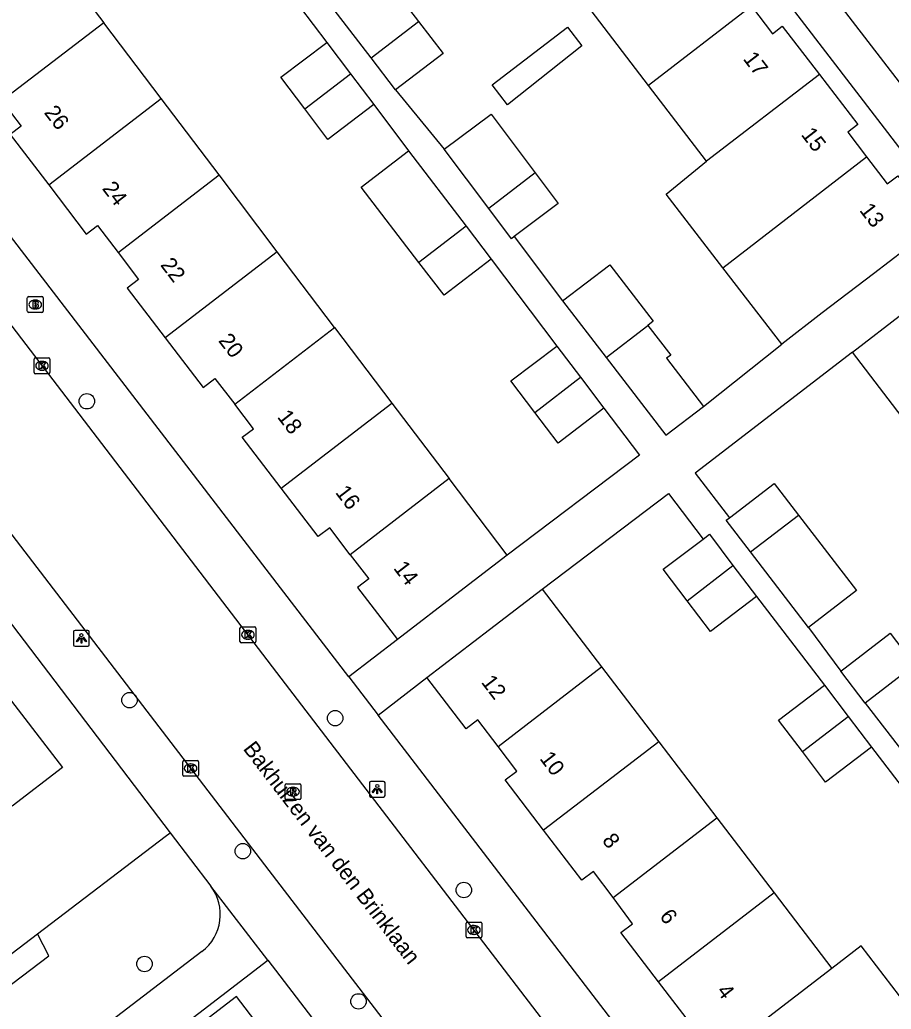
# Model space of a CAD drawing. Extents: x 159353 to 160616, y 385893 to 387321.
# Drawn here: x 159913.7 to 159968.9, y 386911 to 386973.7 of the extents above; entities that cross this region are included whole.
import ezdxf

# ---------------------------------------------------------------- set-up
doc = ezdxf.new("R2010")
doc.units = 0
for name, color, linetype in [('IMGEO_Boom', 7, 'Continuous'), ('IMGEO_Brandkraan', 7, 'Continuous'), ('IMGEO_Groenvoorziening', 7, 'Continuous'), ('IMGEO_Kolk', 7, 'Continuous'), ('IMGEO_Lichtpunt', 7, 'Continuous'), ('IMGEO_Openbare_ruimte_label', 7, 'Continuous'), ('IMGEO_Pand', 7, 'Continuous'), ('IMGEO_Pand_nummerreeks', 7, 'Continuous'), ('IMGEO_Rijbaan_lokaal_gesloten', 7, 'Continuous'), ('IMGEO_Rijbaan_lokaal_open', 7, 'Continuous'), ('IMGEO_Rioolput', 7, 'Continuous'), ('IMGEO_Voetpad_open', 7, 'Continuous')]:
    doc.layers.add(name, color=color, linetype=linetype)

msp = doc.modelspace()

# ---------------------------------------------------------------- linework, layer by layer
at = {"layer": 'IMGEO_Boom'}
for centre in [(159917.94, 386949.486), (159920.64, 386930.55), (159933.676, 386929.412), (159927.824, 386920.984), (159941.834, 386918.523), (159921.589, 386913.839), (159935.16, 386911.469)]:
    msp.add_circle(centre, 0.489, dxfattribs=at)
at = {"layer": 'IMGEO_Brandkraan'}
for p, q in [((159914.24, 386956.114), (159915.092, 386956.114)), ((159914.165, 386955.188), (159914.165, 386956.04)), ((159914.653, 386955.894), (159914.678, 386955.894)), ((159915.166, 386956.04), (159915.166, 386955.188)), ((159915.092, 386955.114), (159914.24, 386955.114)), ((159914.676, 386955.334), (159914.651, 386955.334))]:
    msp.add_line(p, q, dxfattribs=at)
for points in [[(159914.24, 386956.114), (159915.092, 386956.114)], [(159914.165, 386955.188), (159914.165, 386956.04)], [(159914.513, 386955.814), (159914.513, 386955.414), (159914.726, 386955.414)], [(159914.744, 386955.814), (159914.513, 386955.814)], [(159914.692, 386955.733), (159914.638, 386955.733), (159914.638, 386955.657)], [(159914.638, 386955.657), (159914.691, 386955.657)], [(159914.7, 386955.581), (159914.638, 386955.581), (159914.638, 386955.5)], [(159914.638, 386955.5), (159914.7, 386955.5)], [(159915.166, 386956.04), (159915.166, 386955.188)], [(159915.092, 386955.114), (159914.24, 386955.114)]]:
    msp.add_lwpolyline(points, dxfattribs=at)
for centre, radius, start, end in [((159914.242, 386956.038), 0.0765, 91.55205, 178.44795), ((159914.242, 386956.038), 0.0765, 91.55205, 178.44795), ((159915.09, 386956.038), 0.0765, 1.55205, 88.44795), ((159915.09, 386956.038), 0.0765, 1.55205, 88.44795), ((159914.693, 386955.695), 0.0379, 267.82845, 90.93552), ((159914.701, 386955.54), 0.0404, 269.87594, 90.50774), ((159914.748, 386955.669), 0.145, 59.4692, 91.53667), ((159914.773, 386955.716), 0.0922, 285.51372, 58.15012), ((159914.778, 386955.524), 0.105, 301.31148, 78.98903), ((159914.242, 386955.19), 0.0765, 181.55205, 268.44795), ((159914.242, 386955.19), 0.0765, 181.55205, 268.44795), ((159914.732, 386955.665), 0.251, 268.66757, 293.53466), ((159915.09, 386955.19), 0.0765, 271.55205, 358.44795), ((159915.09, 386955.19), 0.0765, 271.55205, 358.44795)]:
    msp.add_arc(centre, radius, start, end, dxfattribs=at)
for centre, major_axis, ratio, start_param, end_param in [((159914.652, 386955.614), (-0.387, 0.002), 0.722429, 4.712389, 7.853982), ((159914.677, 386955.614), (-0.39, 0.002), 0.717154, 1.570796, 4.712389)]:
    msp.add_ellipse(centre, major_axis=major_axis, ratio=ratio, start_param=start_param, end_param=end_param, dxfattribs=at)
at = {"layer": 'IMGEO_Groenvoorziening'}
for points in [[(159914.819, 386915.759), (159922.908, 386921.915), (159923.216, 386922.15)], [(159908.807, 386911.184), (159914.819, 386915.759)], [(159911.48, 386911.301), (159915.525, 386914.347), (159914.819, 386915.759)]]:
    msp.add_lwpolyline(points, dxfattribs=at)
at = {"layer": 'IMGEO_Kolk'}
for p, q in [((159914.594, 386951.308), (159914.594, 386952.16)), ((159914.669, 386952.234), (159915.521, 386952.234)), ((159915.082, 386952.014), (159915.107, 386952.014)), ((159915.595, 386952.16), (159915.595, 386951.308)), ((159915.521, 386951.234), (159914.669, 386951.234)), ((159915.105, 386951.454), (159915.08, 386951.454)), ((159927.645, 386934.267), (159927.645, 386935.119)), ((159927.72, 386935.193), (159928.572, 386935.193)), ((159928.133, 386934.973), (159928.158, 386934.973)), ((159928.646, 386935.119), (159928.646, 386934.267)), ((159928.572, 386934.193), (159927.72, 386934.193)), ((159928.156, 386934.413), (159928.131, 386934.413)), ((159924.014, 386925.803), (159924.014, 386926.655)), ((159924.089, 386926.729), (159924.941, 386926.729)), ((159925.015, 386926.655), (159925.015, 386925.803)), ((159924.502, 386926.509), (159924.527, 386926.509)), ((159924.941, 386925.729), (159924.089, 386925.729)), ((159924.525, 386925.949), (159924.5, 386925.949)), ((159941.975, 386915.57), (159941.975, 386916.422)), ((159942.05, 386916.496), (159942.902, 386916.496)), ((159942.463, 386916.276), (159942.488, 386916.276)), ((159942.976, 386916.422), (159942.976, 386915.57)), ((159942.902, 386915.496), (159942.05, 386915.496)), ((159942.486, 386915.716), (159942.461, 386915.716))]:
    msp.add_line(p, q, dxfattribs=at)
for points in [[(159914.594, 386951.308), (159914.594, 386952.16)], [(159914.669, 386952.234), (159915.521, 386952.234)], [(159914.915, 386951.934), (159915.038, 386951.934), (159915.038, 386951.783), (159915.168, 386951.934), (159915.332, 386951.934), (159915.186, 386951.783), (159915.339, 386951.534), (159915.187, 386951.534), (159915.102, 386951.698), (159915.038, 386951.631), (159915.038, 386951.534), (159914.915, 386951.534), (159914.915, 386951.934)], [(159915.595, 386952.16), (159915.595, 386951.308)], [(159915.521, 386951.234), (159914.669, 386951.234)], [(159927.645, 386934.267), (159927.645, 386935.119)], [(159927.72, 386935.193), (159928.572, 386935.193)], [(159927.966, 386934.893), (159928.089, 386934.893), (159928.089, 386934.742), (159928.219, 386934.893), (159928.383, 386934.893), (159928.237, 386934.742), (159928.39, 386934.493), (159928.238, 386934.493), (159928.153, 386934.657), (159928.089, 386934.59), (159928.089, 386934.493), (159927.966, 386934.493), (159927.966, 386934.893)], [(159928.646, 386935.119), (159928.646, 386934.267)], [(159928.572, 386934.193), (159927.72, 386934.193)], [(159924.014, 386925.803), (159924.014, 386926.655)], [(159924.089, 386926.729), (159924.941, 386926.729)], [(159925.015, 386926.655), (159925.015, 386925.803)], [(159924.335, 386926.429), (159924.458, 386926.429), (159924.458, 386926.278), (159924.588, 386926.429), (159924.752, 386926.429), (159924.606, 386926.278), (159924.759, 386926.029), (159924.607, 386926.029), (159924.522, 386926.193), (159924.458, 386926.126), (159924.458, 386926.029), (159924.335, 386926.029), (159924.335, 386926.429)], [(159924.941, 386925.729), (159924.089, 386925.729)], [(159941.975, 386915.57), (159941.975, 386916.422)], [(159942.05, 386916.496), (159942.902, 386916.496)], [(159942.296, 386916.196), (159942.419, 386916.196), (159942.419, 386916.045), (159942.549, 386916.196), (159942.713, 386916.196), (159942.567, 386916.045), (159942.72, 386915.796), (159942.568, 386915.796), (159942.483, 386915.96), (159942.419, 386915.893), (159942.419, 386915.796), (159942.296, 386915.796), (159942.296, 386916.196)], [(159942.976, 386916.422), (159942.976, 386915.57)], [(159942.902, 386915.496), (159942.05, 386915.496)]]:
    msp.add_lwpolyline(points, dxfattribs=at)
for centre, start, end in [((159914.671, 386952.158), 91.55205, 178.44795), ((159914.671, 386952.158), 91.55205, 178.44795), ((159915.519, 386952.158), 1.55205, 88.44795), ((159915.519, 386952.158), 1.55205, 88.44795), ((159914.671, 386951.31), 181.55205, 268.44795), ((159914.671, 386951.31), 181.55205, 268.44795), ((159915.519, 386951.31), 271.55205, 358.44795), ((159915.519, 386951.31), 271.55205, 358.44795), ((159927.722, 386935.117), 91.55205, 178.44795), ((159927.722, 386935.117), 91.55205, 178.44795), ((159928.57, 386935.117), 1.55205, 88.44795), ((159928.57, 386935.117), 1.55205, 88.44795), ((159927.722, 386934.269), 181.55205, 268.44795), ((159927.722, 386934.269), 181.55205, 268.44795), ((159928.57, 386934.269), 271.55205, 358.44795), ((159928.57, 386934.269), 271.55205, 358.44795), ((159924.091, 386926.653), 91.55205, 178.44795), ((159924.091, 386926.653), 91.55205, 178.44795), ((159924.939, 386926.653), 1.55205, 88.44795), ((159924.939, 386926.653), 1.55205, 88.44795), ((159924.091, 386925.805), 181.55205, 268.44795), ((159924.091, 386925.805), 181.55205, 268.44795), ((159924.939, 386925.805), 271.55205, 358.44795), ((159924.939, 386925.805), 271.55205, 358.44795), ((159942.052, 386916.42), 91.55205, 178.44795), ((159942.052, 386916.42), 91.55205, 178.44795), ((159942.9, 386916.42), 1.55205, 88.44795), ((159942.9, 386916.42), 1.55205, 88.44795), ((159942.052, 386915.572), 181.55205, 268.44795), ((159942.052, 386915.572), 181.55205, 268.44795), ((159942.9, 386915.572), 271.55205, 358.44795), ((159942.9, 386915.572), 271.55205, 358.44795)]:
    msp.add_arc(centre, 0.0765, start, end, dxfattribs=at)
for centre, major_axis, ratio, start_param, end_param in [((159915.081, 386951.734), (-0.387, 0.002), 0.722429, 4.712389, 7.853982), ((159915.106, 386951.734), (-0.39, 0.002), 0.717154, 1.570796, 4.712389), ((159928.132, 386934.693), (-0.387, 0.002), 0.722429, 4.712389, 7.853982), ((159928.157, 386934.693), (-0.39, 0.002), 0.717154, 1.570796, 4.712389), ((159924.501, 386926.229), (-0.387, 0.002), 0.722429, 4.712389, 7.853982), ((159924.526, 386926.229), (-0.39, 0.002), 0.717154, 1.570796, 4.712389), ((159942.462, 386915.996), (-0.387, 0.002), 0.722429, 4.712389, 7.853982), ((159942.487, 386915.996), (-0.39, 0.002), 0.717154, 1.570796, 4.712389)]:
    msp.add_ellipse(centre, major_axis=major_axis, ratio=ratio, start_param=start_param, end_param=end_param, dxfattribs=at)
at = {"layer": 'IMGEO_Lichtpunt'}
for p, q in [((159917.095, 386934.871), (159917.095, 386934.064)), ((159917.095, 386934.871), (159917.095, 386934.064)), ((159917.997, 386934.966), (159917.189, 386934.966)), ((159917.997, 386934.966), (159917.189, 386934.966)), ((159918.091, 386934.064), (159918.091, 386934.871)), ((159918.091, 386934.064), (159918.091, 386934.871)), ((159917.189, 386933.97), (159917.997, 386933.97)), ((159917.189, 386933.97), (159917.997, 386933.97)), ((159936.748, 386925.408), (159935.94, 386925.408)), ((159936.748, 386925.408), (159935.94, 386925.408)), ((159935.846, 386925.313), (159935.846, 386924.506)), ((159935.846, 386925.313), (159935.846, 386924.506)), ((159936.842, 386924.506), (159936.842, 386925.313)), ((159936.842, 386924.506), (159936.842, 386925.313)), ((159935.94, 386924.412), (159936.748, 386924.412)), ((159935.94, 386924.412), (159936.748, 386924.412))]:
    msp.add_line(p, q, dxfattribs=at)
for points in [[(159917.469, 386934.535), (159917.508, 386934.507), (159917.32, 386934.245), (159917.282, 386934.272), (159917.469, 386934.535)], [(159917.571, 386934.487), (159917.618, 386934.487), (159917.618, 386934.165), (159917.571, 386934.165), (159917.571, 386934.487)], [(159917.681, 386934.507), (159917.719, 386934.534), (159917.906, 386934.272), (159917.867, 386934.244), (159917.681, 386934.507)], [(159936.22, 386924.977), (159936.259, 386924.949), (159936.071, 386924.687), (159936.033, 386924.714), (159936.22, 386924.977)], [(159936.322, 386924.929), (159936.369, 386924.929), (159936.369, 386924.607), (159936.322, 386924.607), (159936.322, 386924.929)], [(159936.432, 386924.949), (159936.47, 386924.976), (159936.657, 386924.714), (159936.618, 386924.686), (159936.432, 386924.949)]]:
    msp.add_lwpolyline(points, dxfattribs=at)
for centre in [(159917.594, 386934.669), (159936.345, 386925.111)]:
    msp.add_circle(centre, 0.0994, dxfattribs=at)
for centre, start, end in [((159917.189, 386934.871), 90, 180), ((159917.189, 386934.871), 90, 180), ((159917.997, 386934.871), 0, 90), ((159917.997, 386934.871), 0, 90), ((159917.189, 386934.064), 180, 270), ((159917.189, 386934.064), 180, 270), ((159917.997, 386934.064), 270, 0), ((159917.997, 386934.064), 270, 360), ((159935.94, 386925.313), 90, 180), ((159935.94, 386925.313), 90, 180), ((159936.748, 386925.313), 0, 90), ((159936.748, 386925.313), 0, 90), ((159935.94, 386924.506), 180, 270), ((159935.94, 386924.506), 180, 270), ((159936.748, 386924.506), 270, 0), ((159936.748, 386924.506), 270, 360)]:
    msp.add_arc(centre, 0.0946, start, end, dxfattribs=at)
at = {"layer": 'IMGEO_Pand'}
for points in [[(159915.387, 386978.242), (159919.008, 386973.467)], [(159932.364, 386976.129), (159935.269, 386978.361), (159938.968, 386973.546)], [(159935.961, 386971.235), (159932.261, 386976.05), (159932.364, 386976.129)], [(159953.543, 386969.489), (159949.908, 386974.244)], [(159960.063, 386974.508), (159953.543, 386969.489)], [(159960.063, 386974.508), (159961.393, 386972.771), (159962.023, 386973.253), (159964.369, 386970.189)], [(159919.008, 386973.467), (159912.548, 386968.509)], [(159922.648, 386968.664), (159919.008, 386973.467)], [(159935.961, 386971.235), (159938.968, 386973.546)], [(159938.968, 386973.546), (159940.52, 386971.527), (159937.512, 386969.216)], [(159949.314, 386971.996), (159944.594, 386968.276), (159943.63, 386969.536), (159948.405, 386973.186), (159949.314, 386971.996)], [(159931.76, 386968.005), (159930.24, 386970.011), (159933.156, 386972.22)], [(159933.156, 386972.22), (159934.66, 386970.235)], [(159937.512, 386969.216), (159935.961, 386971.235)], [(159931.76, 386968.005), (159934.66, 386970.235)], [(159934.66, 386970.235), (159936.139, 386968.283)], [(159964.369, 386970.189), (159957.212, 386964.69)], [(159964.369, 386970.189), (159966.802, 386967.011), (159966.17, 386966.528), (159967.366, 386964.966)], [(159957.212, 386964.69), (159953.543, 386969.489)], [(159915.521, 386963.189), (159922.648, 386968.664)], [(159926.319, 386963.822), (159922.648, 386968.664)], [(159912.548, 386968.509), (159913.774, 386966.91), (159913.078, 386966.377), (159915.521, 386963.189)], [(159936.139, 386968.283), (159933.224, 386966.074), (159931.76, 386968.005)], [(159940.596, 386965.453), (159943.557, 386967.682), (159946.36, 386963.96)], [(159938.989, 386958.287), (159935.331, 386963.048), (159938.318, 386965.342)], [(159938.318, 386965.342), (159941.973, 386960.585)], [(159943.423, 386961.699), (159940.596, 386965.453)], [(159958.251, 386957.949), (159960.841, 386959.943), (159967.366, 386964.966)], [(159967.366, 386964.966), (159968.674, 386963.257), (159969.342, 386963.769), (159971.766, 386960.603)], [(159958.251, 386957.949), (159954.662, 386962.611), (159957.212, 386964.69)], [(159919.92, 386958.902), (159926.319, 386963.822)], [(159930.006, 386958.958), (159926.319, 386963.822)], [(159946.36, 386963.96), (159943.423, 386961.699)], [(159946.36, 386963.96), (159947.823, 386962.017), (159945.034, 386959.917)], [(159915.521, 386963.189), (159917.903, 386960.082), (159918.604, 386960.619), (159919.92, 386958.902)], [(159945.034, 386959.917), (159944.862, 386959.787), (159943.423, 386961.699)], [(159941.973, 386960.585), (159938.989, 386958.287)], [(159941.973, 386960.585), (159943.576, 386958.497)], [(159971.766, 386960.603), (159967.796, 386957.564), (159964.556, 386955.084), (159961.982, 386953.103)], [(159919.92, 386958.902), (159921.218, 386957.209), (159920.494, 386956.654), (159922.907, 386953.505)], [(159930.006, 386958.958), (159922.907, 386953.505)], [(159933.638, 386954.167), (159930.006, 386958.958)], [(159943.576, 386958.497), (159940.589, 386956.203), (159938.989, 386958.287)], [(159948.097, 386955.85), (159951.08, 386958.14), (159953.836, 386954.551), (159953.504, 386954.295)], [(159961.982, 386953.103), (159958.251, 386957.949)], [(159966.47, 386952.603), (159969.712, 386955.085), (159973.682, 386958.124)], [(159948.097, 386955.85), (159950.857, 386952.257)], [(159950.857, 386952.257), (159953.504, 386954.295)], [(159953.504, 386954.295), (159954.952, 386952.411), (159954.688, 386952.208), (159957.027, 386949.163)], [(159927.308, 386949.293), (159933.638, 386954.167)], [(159933.638, 386954.167), (159937.273, 386949.372)], [(159922.907, 386953.505), (159925.313, 386950.366), (159926.052, 386950.932), (159927.308, 386949.293)], [(159946.337, 386948.776), (159944.82, 386950.778), (159947.736, 386952.987)], [(159947.736, 386952.987), (159949.235, 386951.008)], [(159970.177, 386947.761), (159966.47, 386952.603)], [(159950.857, 386952.257), (159954.64, 386947.33), (159957.027, 386949.163)], [(159946.337, 386948.776), (159949.235, 386951.008)], [(159949.235, 386951.008), (159950.719, 386949.05)], [(159930.258, 386943.982), (159927.786, 386947.207), (159928.492, 386947.748), (159927.308, 386949.293)], [(159930.258, 386943.982), (159937.273, 386949.372)], [(159937.273, 386949.372), (159940.899, 386944.589)], [(159950.719, 386949.05), (159947.804, 386946.841), (159946.337, 386948.776)], [(159940.899, 386944.589), (159934.638, 386939.768)], [(159944.584, 386939.728), (159940.899, 386944.589)], [(159958.666, 386942.097), (159961.509, 386944.285), (159963.054, 386942.278)], [(159934.638, 386939.768), (159933.335, 386941.468), (159932.61, 386940.913), (159930.258, 386943.982)], [(159960.015, 386939.938), (159963.054, 386942.278)], [(159963.054, 386942.278), (159966.727, 386937.503), (159963.688, 386935.165)], [(159960.015, 386939.938), (159958.47, 386941.947), (159958.666, 386942.097)], [(159957.001, 386940.758), (159957.396, 386941.057), (159958.896, 386939.077)], [(159955.998, 386936.846), (159954.48, 386938.848), (159957.001, 386940.758)], [(159934.638, 386939.768), (159935.818, 386938.229), (159935.101, 386937.679), (159937.622, 386934.39)], [(159963.688, 386935.165), (159960.015, 386939.938)], [(159944.584, 386939.728), (159941.59, 386937.433), (159937.622, 386934.39)], [(159955.998, 386936.846), (159958.896, 386939.077)], [(159958.896, 386939.077), (159960.379, 386937.12)], [(159939.494, 386931.983), (159943.466, 386935.021), (159946.802, 386937.573)], [(159946.802, 386937.573), (159950.559, 386932.659)], [(159904.426, 386935.286), (159906.468, 386936.86), (159908.437, 386936.606), (159916.396, 386926.284), (159913.21, 386923.827)], [(159960.379, 386937.12), (159957.464, 386934.911), (159955.998, 386936.846)], [(159965.727, 386932.387), (159968.852, 386934.791), (159970.408, 386932.769)], [(159944.005, 386927.614), (159950.559, 386932.659)], [(159950.559, 386932.659), (159954.195, 386927.902)], [(159967.284, 386930.363), (159965.727, 386932.387)], [(159970.408, 386932.769), (159967.284, 386930.363)], [(159944.005, 386927.614), (159942.714, 386929.302), (159941.976, 386928.738), (159939.494, 386931.983)], [(159963.299, 386927.294), (159961.783, 386929.294), (159964.699, 386931.503)], [(159964.699, 386931.503), (159966.197, 386929.527)], [(159967.284, 386930.363), (159970.945, 386925.605)], [(159963.299, 386927.294), (159966.197, 386929.527)], [(159966.197, 386929.527), (159967.682, 386927.566)], [(159954.195, 386927.902), (159946.893, 386922.317)], [(159954.195, 386927.902), (159957.862, 386923.105)], [(159946.893, 386922.317), (159944.463, 386925.494), (159945.197, 386926.056), (159944.005, 386927.614)], [(159967.682, 386927.566), (159964.767, 386925.357), (159963.299, 386927.294)], [(159951.292, 386918.043), (159957.862, 386923.105)], [(159957.862, 386923.105), (159961.504, 386918.341)], [(159951.292, 386918.043), (159950.054, 386919.697), (159949.324, 386919.139), (159946.893, 386922.317)], [(159954.18, 386912.707), (159951.788, 386915.823), (159952.529, 386916.391), (159951.292, 386918.043)], [(159961.504, 386918.341), (159954.18, 386912.707)], [(159961.504, 386918.341), (159965.158, 386913.561)], [(159958.588, 386908.504), (159959.822, 386906.896), (159959.084, 386906.329), (159961.427, 386903.277), (159962.132, 386903.818), (159962.321, 386903.572), (159968.921, 386908.639), (159968.545, 386909.131), (159970.412, 386910.56), (159967.026, 386914.989), (159965.158, 386913.561)], [(159965.158, 386913.561), (159958.588, 386908.504)], [(159958.588, 386908.504), (159957.365, 386910.097), (159956.621, 386909.526), (159954.18, 386912.707)], [(159929.55, 386893.869), (159936.156, 386898.896), (159933.432, 386902.478), (159934.123, 386903.004), (159932.284, 386905.421), (159932.291, 386905.426), (159927.416, 386911.769), (159924.323, 386909.393), (159921.949, 386907.569), (159924.97, 386903.637), (159923.165, 386902.259)]]:
    msp.add_lwpolyline(points, dxfattribs=at)
at = {"layer": 'IMGEO_Rijbaan_lokaal_gesloten'}
for points in [[(159956.539, 386897.639), (159947.999, 386908.79), (159930.531, 386931.578), (159908.651, 386960.148), (159887.083, 386988.239)], [(159910.599, 386944.366), (159929.962, 386919.135), (159951.175, 386891.481), (159968.772, 386868.558)]]:
    msp.add_lwpolyline(points, dxfattribs=at)
at = {"layer": 'IMGEO_Rijbaan_lokaal_open'}
msp.add_lwpolyline([(159929.897, 387021.123), (159939.751, 387008.243), (159945.357, 387000.926), (159947.373, 386998.336), (159972.407, 386965.827), (159999.267, 386930.954)], dxfattribs=at)
at = {"layer": 'IMGEO_Rioolput'}
for p, q in [((159930.508, 386924.331), (159930.508, 386925.183)), ((159930.583, 386925.257), (159931.435, 386925.257)), ((159930.996, 386925.037), (159931.021, 386925.037)), ((159931.509, 386925.183), (159931.509, 386924.331)), ((159931.435, 386924.257), (159930.583, 386924.257)), ((159931.019, 386924.477), (159930.994, 386924.477))]:
    msp.add_line(p, q, dxfattribs=at)
for points in [[(159930.508, 386924.331), (159930.508, 386925.183)], [(159930.583, 386925.257), (159931.435, 386925.257)], [(159931.097, 386924.955), (159930.845, 386924.957), (159930.845, 386924.557)], [(159931.023, 386924.876), (159930.969, 386924.876), (159930.969, 386924.795)], [(159930.969, 386924.795), (159931.021, 386924.795)], [(159931.509, 386925.183), (159931.509, 386924.331)], [(159931.435, 386924.257), (159930.583, 386924.257)], [(159930.845, 386924.557), (159930.969, 386924.557), (159930.969, 386924.719), (159930.98, 386924.719)], [(159931.027, 386924.69), (159931.098, 386924.557), (159931.238, 386924.557), (159931.173, 386924.683)]]:
    msp.add_lwpolyline(points, dxfattribs=at)
for centre, radius, start, end in [((159930.585, 386925.181), 0.0765, 91.55205, 178.44795), ((159930.585, 386925.181), 0.0765, 91.55205, 178.44795), ((159931.005, 386924.984), 0.19, 274.7715, 282.96867), ((159931.029, 386924.78), 0.0964, 77.00612, 93.18647), ((159931.043, 386924.837), 0.0378, 276.66336, 79.67722), ((159931.096, 386924.845), 0.109, 350.36119, 89.41601), ((159931.094, 386924.845), 0.112, 277.58423, 350.98172), ((159931.078, 386924.63), 0.108, 29.51342, 73.79051), ((159931.433, 386925.181), 0.0765, 1.55205, 88.44795), ((159931.433, 386925.181), 0.0765, 1.55205, 88.44795), ((159930.585, 386924.333), 0.0765, 181.55205, 268.44795), ((159930.585, 386924.333), 0.0765, 181.55205, 268.44795), ((159930.979, 386924.666), 0.0533, 26.02933, 88.69889), ((159931.433, 386924.333), 0.0765, 271.55205, 358.44795), ((159931.433, 386924.333), 0.0765, 271.55205, 358.44795)]:
    msp.add_arc(centre, radius, start, end, dxfattribs=at)
for centre, major_axis, ratio, start_param, end_param in [((159930.995, 386924.757), (-0.387, 0.002), 0.722429, 4.712389, 7.853982), ((159931.02, 386924.757), (-0.39, 0.002), 0.717154, 1.570796, 4.712389)]:
    msp.add_ellipse(centre, major_axis=major_axis, ratio=ratio, start_param=start_param, end_param=end_param, dxfattribs=at)
at = {"layer": 'IMGEO_Voetpad_open'}
for points in [[(159972.699, 386961.32), (159942.967, 387000), (159928.571, 387018.729)], [(159934.54, 386932.023), (159890.245, 386989.707)], [(159928.828, 386977.928), (159933.156, 386972.22)], [(159937.512, 386969.216), (159940.596, 386965.453)], [(159936.139, 386968.283), (159938.318, 386965.342)], [(159945.034, 386959.917), (159948.097, 386955.85)], [(159943.576, 386958.497), (159947.736, 386952.987)], [(159957.027, 386949.163), (159961.982, 386953.103)], [(159966.47, 386952.603), (159956.49, 386944.925), (159958.666, 386942.097)], [(159950.719, 386949.05), (159952.969, 386946.08), (159944.584, 386939.728)], [(159946.802, 386937.573), (159954.815, 386943.643), (159957.001, 386940.758)], [(159907.427, 386942.853), (159923.216, 386922.15)], [(159960.379, 386937.12), (159964.699, 386931.503)], [(159963.688, 386935.165), (159965.727, 386932.387)], [(159937.622, 386934.39), (159934.54, 386932.023)], [(159934.54, 386932.023), (159936.397, 386929.605)], [(159936.397, 386929.605), (159939.494, 386931.983)], [(159958.38, 386900.976), (159936.397, 386929.605)], [(159967.682, 386927.566), (159971.995, 386921.959)], [(159923.216, 386922.15), (159925.791, 386918.773)], [(159929.411, 386914.079), (159925.791, 386918.773)], [(159925.235, 386914.625), (159893.103, 386890.071)], [(159894.951, 386887.65), (159929.411, 386914.079)], [(159929.411, 386914.079), (159943.507, 386895.697)]]:
    msp.add_lwpolyline(points, dxfattribs=at)
msp.add_arc((159923.435, 386916.977), 2.962, 307.41648, 37.31462, dxfattribs=at)

# ---------------------------------------------------------------- texts
at = {"layer": 'IMGEO_Openbare_ruimte_label'}
msp.add_text('Bakhuizen van den Brinklaan', height=1, rotation=307.52317, dxfattribs=at).set_placement((159927.803, 386927.462))
at = {"layer": 'IMGEO_Pand_nummerreeks'}
for s, rotation, p in [('17', 307.34912, (159959.492, 386971.174)), ('26', 307.48114, (159915.189, 386967.763)), ('15', 307.65458, (159963.172, 386966.371)), ('24', 307.33203, (159918.871, 386962.953)), ('13', 307.65458, (159966.871, 386961.578)), ('22', 307.33203, (159922.562, 386958.114)), ('20', 307.66321, (159926.237, 386953.315)), ('18', 307.66321, (159929.967, 386948.482)), ('16', 307.5151, (159933.65, 386943.702)), ('14', 307.5151, (159937.332, 386938.906)), ('12', 307.43285, (159942.896, 386931.684)), ('10', 307.43285, (159946.599, 386926.847)), ('8', 307.17205, (159950.56, 386921.654)), ('6', 307.17205, (159954.2, 386916.852)), ('4', 307.54245, (159957.822, 386912.103))]:
    msp.add_text(s, height=1, rotation=rotation, dxfattribs=at).set_placement(p)

doc.saveas('drawing.dxf')
